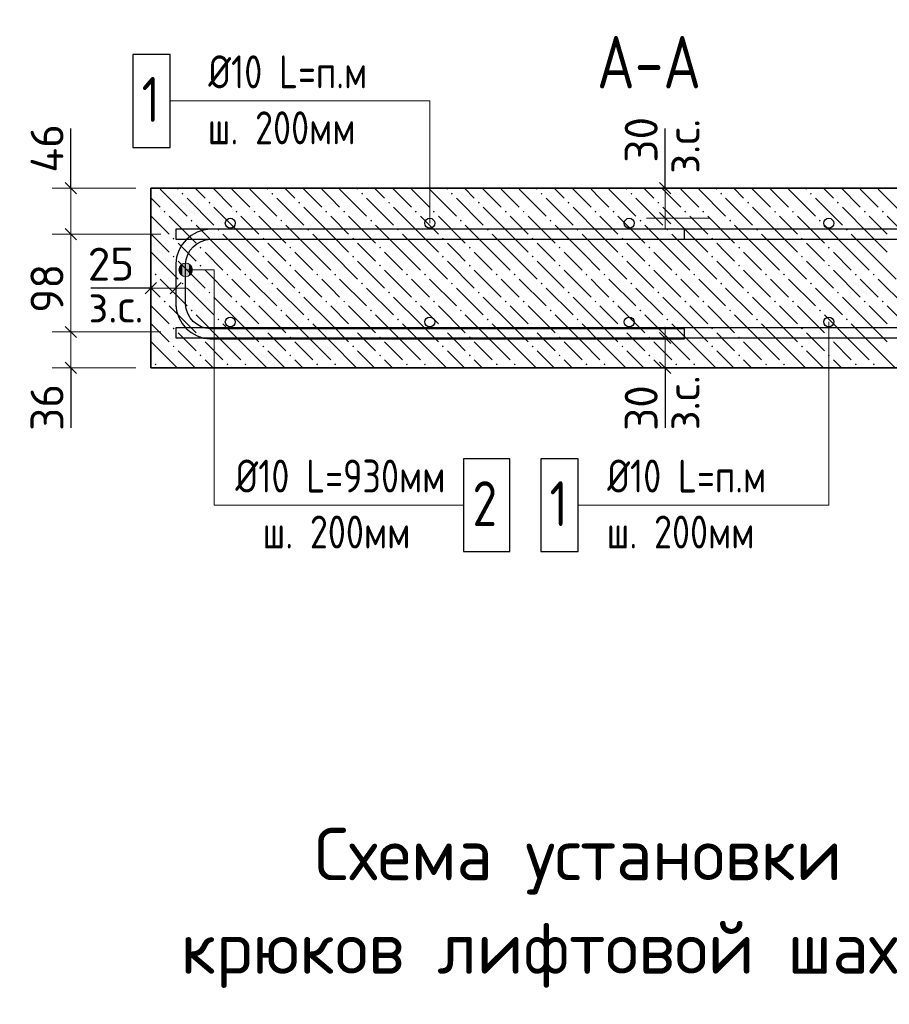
# Model space of a CAD drawing. Header units: millimetres. Extents: x 40580 to 1930067, y -240640 to 81020.
# Tile 552 of 656: x 1333272 to 1339085, y -214526 to -207949. Entities that reach past the tile are written whole.
import ezdxf

# ---------------------------------------------------------------- set-up
doc = ezdxf.new("R2010")
doc.units = ezdxf.units.MM
for name, color, linetype, lineweight in [('Standard', 7, 'Continuous', 25), ('ЖБ Перекрытие верхний уровень', 7, 'Continuous', 35), ('Позиционная метка линия выноска', 7, 'Continuous', 13), ('Позиционная метка номер позиции', 7, 'Continuous', 13), ('Фоновоя арматура Х1', 52, 'Continuous', 25)]:
    doc.layers.add(name, color=color, linetype=linetype, lineweight=lineweight)
doc.layers.add('Размерная выноска', color=7, linetype='Continuous')
doc.styles.add('GOST 2.304', font='isocpeur.ttf', dxfattribs={"width": 0.8})
doc.styles.add('ISOCPEUR', font='isocpeur.ttf')

msp = doc.modelspace()

# ---------------------------------------------------------------- hatches: boundary and pattern name
at = {"layer": 'ЖБ Перекрытие верхний уровень', "linetype": 'Continuous', "lineweight": 13, "transparency": 33554687}
for points in [[(1334354.6, -209111), (1334361.1, -209104.5), (1334367.6, -209111), (1334361.1, -209117.5)], [(1334954.6, -209111), (1334961.1, -209104.5), (1334967.6, -209111), (1334961.1, -209117.5)], [(1335554.6, -209111), (1335561.1, -209104.5), (1335567.6, -209111), (1335561.1, -209117.5)], [(1336154.6, -209111), (1336161.1, -209104.5), (1336167.6, -209111), (1336161.1, -209117.5)], [(1336754.6, -209111), (1336761.1, -209104.5), (1336767.6, -209111), (1336761.1, -209117.5)], [(1337354.6, -209111), (1337361.1, -209104.5), (1337367.6, -209111), (1337361.1, -209117.5)], [(1337954.6, -209111), (1337961.1, -209104.5), (1337967.6, -209111), (1337961.1, -209117.5)], [(1338554.6, -209111), (1338561.1, -209104.5), (1338567.6, -209111), (1338561.1, -209117.5)], [(1334534.6, -209171), (1334541.1, -209164.5), (1334547.6, -209171), (1334541.1, -209177.5)], [(1335134.6, -209171), (1335141.1, -209164.5), (1335147.6, -209171), (1335141.1, -209177.5)], [(1335734.6, -209171), (1335741.1, -209164.5), (1335747.6, -209171), (1335741.1, -209177.5)], [(1336334.6, -209171), (1336341.1, -209164.5), (1336347.6, -209171), (1336341.1, -209177.5)], [(1336934.6, -209171), (1336941.1, -209164.5), (1336947.6, -209171), (1336941.1, -209177.5)], [(1337534.6, -209171), (1337541.1, -209164.5), (1337547.6, -209171), (1337541.1, -209177.5)], [(1338134.6, -209171), (1338141.1, -209164.5), (1338147.6, -209171), (1338141.1, -209177.5)], [(1338734.6, -209171), (1338741.1, -209164.5), (1338747.6, -209171), (1338741.1, -209177.5)], [(1334234.6, -209231), (1334241.1, -209224.5), (1334247.6, -209231), (1334241.1, -209237.5)], [(1334714.6, -209231), (1334721.1, -209224.5), (1334727.6, -209231), (1334721.1, -209237.5)], [(1334834.6, -209231), (1334841.1, -209224.5), (1334847.6, -209231), (1334841.1, -209237.5)], [(1335314.6, -209231), (1335321.1, -209224.5), (1335327.6, -209231), (1335321.1, -209237.5)], [(1335434.6, -209231), (1335441.1, -209224.5), (1335447.6, -209231), (1335441.1, -209237.5)], [(1335914.6, -209231), (1335921.1, -209224.5), (1335927.6, -209231), (1335921.1, -209237.5)], [(1336034.6, -209231), (1336041.1, -209224.5), (1336047.6, -209231), (1336041.1, -209237.5)], [(1336514.6, -209231), (1336521.1, -209224.5), (1336527.6, -209231), (1336521.1, -209237.5)], [(1336634.6, -209231), (1336641.1, -209224.5), (1336647.6, -209231), (1336641.1, -209237.5)], [(1337114.6, -209231), (1337121.1, -209224.5), (1337127.6, -209231), (1337121.1, -209237.5)], [(1337234.6, -209231), (1337241.1, -209224.5), (1337247.6, -209231), (1337241.1, -209237.5)], [(1337714.6, -209231), (1337721.1, -209224.5), (1337727.6, -209231), (1337721.1, -209237.5)], [(1337834.6, -209231), (1337841.1, -209224.5), (1337847.6, -209231), (1337841.1, -209237.5)], [(1338314.6, -209231), (1338321.1, -209224.5), (1338327.6, -209231), (1338321.1, -209237.5)], [(1338434.6, -209231), (1338441.1, -209224.5), (1338447.6, -209231), (1338441.1, -209237.5)], [(1338914.6, -209231), (1338921.1, -209224.5), (1338927.6, -209231), (1338921.1, -209237.5)], [(1339034.6, -209231), (1339041.1, -209224.5), (1339047.6, -209231), (1339041.1, -209237.5)], [(1334414.6, -209291), (1334421.1, -209284.5), (1334427.6, -209291), (1334421.1, -209297.5)], [(1334594.6, -209351), (1334601.1, -209344.5), (1334607.6, -209351), (1334601.1, -209357.5)], [(1335014.6, -209291), (1335021.1, -209284.5), (1335027.6, -209291), (1335021.1, -209297.5)], [(1335194.6, -209351), (1335201.1, -209344.5), (1335207.6, -209351), (1335201.1, -209357.5)], [(1335614.6, -209291), (1335621.1, -209284.5), (1335627.6, -209291), (1335621.1, -209297.5)], [(1335794.6, -209351), (1335801.1, -209344.5), (1335807.6, -209351), (1335801.1, -209357.5)], [(1336214.6, -209291), (1336221.1, -209284.5), (1336227.6, -209291), (1336221.1, -209297.5)], [(1336394.6, -209351), (1336401.1, -209344.5), (1336407.6, -209351), (1336401.1, -209357.5)], [(1336814.6, -209291), (1336821.1, -209284.5), (1336827.6, -209291), (1336821.1, -209297.5)], [(1336994.6, -209351), (1337001.1, -209344.5), (1337007.6, -209351), (1337001.1, -209357.5)], [(1337414.6, -209291), (1337421.1, -209284.5), (1337427.6, -209291), (1337421.1, -209297.5)], [(1337594.6, -209351), (1337601.1, -209344.5), (1337607.6, -209351), (1337601.1, -209357.5)], [(1338014.6, -209291), (1338021.1, -209284.5), (1338027.6, -209291), (1338021.1, -209297.5)], [(1338194.6, -209351), (1338201.1, -209344.5), (1338207.6, -209351), (1338201.1, -209357.5)], [(1338614.6, -209291), (1338621.1, -209284.5), (1338627.6, -209291), (1338621.1, -209297.5)], [(1338794.6, -209351), (1338801.1, -209344.5), (1338807.6, -209351), (1338801.1, -209357.5)], [(1334294.6, -209411), (1334301.1, -209404.5), (1334307.6, -209411), (1334301.1, -209417.5)], [(1334894.6, -209411), (1334901.1, -209404.5), (1334907.6, -209411), (1334901.1, -209417.5)], [(1335494.6, -209411), (1335501.1, -209404.5), (1335507.6, -209411), (1335501.1, -209417.5)], [(1336094.6, -209411), (1336101.1, -209404.5), (1336107.6, -209411), (1336101.1, -209417.5)], [(1336694.6, -209411), (1336701.1, -209404.5), (1336707.6, -209411), (1336701.1, -209417.5)], [(1337294.6, -209411), (1337301.1, -209404.5), (1337307.6, -209411), (1337301.1, -209417.5)], [(1337894.6, -209411), (1337901.1, -209404.5), (1337907.6, -209411), (1337901.1, -209417.5)], [(1338494.6, -209411), (1338501.1, -209404.5), (1338507.6, -209411), (1338501.1, -209417.5)], [(1334474.6, -209471), (1334481.1, -209464.5), (1334487.6, -209471), (1334481.1, -209477.5)], [(1335074.6, -209471), (1335081.1, -209464.5), (1335087.6, -209471), (1335081.1, -209477.5)], [(1335674.6, -209471), (1335681.1, -209464.5), (1335687.6, -209471), (1335681.1, -209477.5)], [(1336274.6, -209471), (1336281.1, -209464.5), (1336287.6, -209471), (1336281.1, -209477.5)], [(1336874.6, -209471), (1336881.1, -209464.5), (1336887.6, -209471), (1336881.1, -209477.5)], [(1337474.6, -209471), (1337481.1, -209464.5), (1337487.6, -209471), (1337481.1, -209477.5)], [(1338074.6, -209471), (1338081.1, -209464.5), (1338087.6, -209471), (1338081.1, -209477.5)], [(1338674.6, -209471), (1338681.1, -209464.5), (1338687.6, -209471), (1338681.1, -209477.5)], [(1334294.6, -209531), (1334301.1, -209524.5), (1334307.6, -209531), (1334301.1, -209537.5)], [(1334894.6, -209531), (1334901.1, -209524.5), (1334907.6, -209531), (1334901.1, -209537.5)], [(1335494.6, -209531), (1335501.1, -209524.5), (1335507.6, -209531), (1335501.1, -209537.5)], [(1336094.6, -209531), (1336101.1, -209524.5), (1336107.6, -209531), (1336101.1, -209537.5)], [(1336694.6, -209531), (1336701.1, -209524.5), (1336707.6, -209531), (1336701.1, -209537.5)], [(1337294.6, -209531), (1337301.1, -209524.5), (1337307.6, -209531), (1337301.1, -209537.5)], [(1337894.6, -209531), (1337901.1, -209524.5), (1337907.6, -209531), (1337901.1, -209537.5)], [(1338494.6, -209531), (1338501.1, -209524.5), (1338507.6, -209531), (1338501.1, -209537.5)], [(1334474.6, -209591), (1334481.1, -209584.5), (1334487.6, -209591), (1334481.1, -209597.5)], [(1335074.6, -209591), (1335081.1, -209584.5), (1335087.6, -209591), (1335081.1, -209597.5)], [(1335674.6, -209591), (1335681.1, -209584.5), (1335687.6, -209591), (1335681.1, -209597.5)], [(1336274.6, -209591), (1336281.1, -209584.5), (1336287.6, -209591), (1336281.1, -209597.5)], [(1336874.6, -209591), (1336881.1, -209584.5), (1336887.6, -209591), (1336881.1, -209597.5)], [(1337474.6, -209591), (1337481.1, -209584.5), (1337487.6, -209591), (1337481.1, -209597.5)], [(1338074.6, -209591), (1338081.1, -209584.5), (1338087.6, -209591), (1338081.1, -209597.5)], [(1338674.6, -209591), (1338681.1, -209584.5), (1338687.6, -209591), (1338681.1, -209597.5)], [(1334174.6, -209651), (1334181.1, -209644.5), (1334187.6, -209651), (1334181.1, -209657.5)], [(1334654.6, -209651), (1334661.1, -209644.5), (1334667.6, -209651), (1334661.1, -209657.5)], [(1334774.6, -209651), (1334781.1, -209644.5), (1334787.6, -209651), (1334781.1, -209657.5)], [(1335254.6, -209651), (1335261.1, -209644.5), (1335267.6, -209651), (1335261.1, -209657.5)], [(1335374.6, -209651), (1335381.1, -209644.5), (1335387.6, -209651), (1335381.1, -209657.5)], [(1335854.6, -209651), (1335861.1, -209644.5), (1335867.6, -209651), (1335861.1, -209657.5)], [(1335974.6, -209651), (1335981.1, -209644.5), (1335987.6, -209651), (1335981.1, -209657.5)], [(1336454.6, -209651), (1336461.1, -209644.5), (1336467.6, -209651), (1336461.1, -209657.5)], [(1336574.6, -209651), (1336581.1, -209644.5), (1336587.6, -209651), (1336581.1, -209657.5)], [(1337054.6, -209651), (1337061.1, -209644.5), (1337067.6, -209651), (1337061.1, -209657.5)], [(1337174.6, -209651), (1337181.1, -209644.5), (1337187.6, -209651), (1337181.1, -209657.5)], [(1337654.6, -209651), (1337661.1, -209644.5), (1337667.6, -209651), (1337661.1, -209657.5)], [(1337774.6, -209651), (1337781.1, -209644.5), (1337787.6, -209651), (1337781.1, -209657.5)], [(1338254.6, -209651), (1338261.1, -209644.5), (1338267.6, -209651), (1338261.1, -209657.5)], [(1338374.6, -209651), (1338381.1, -209644.5), (1338387.6, -209651), (1338381.1, -209657.5)], [(1338854.6, -209651), (1338861.1, -209644.5), (1338867.6, -209651), (1338861.1, -209657.5)], [(1338974.6, -209651), (1338981.1, -209644.5), (1338987.6, -209651), (1338981.1, -209657.5)], [(1334354.6, -209711), (1334361.1, -209704.5), (1334367.6, -209711), (1334361.1, -209717.5)], [(1334954.6, -209711), (1334961.1, -209704.5), (1334967.6, -209711), (1334961.1, -209717.5)], [(1335554.6, -209711), (1335561.1, -209704.5), (1335567.6, -209711), (1335561.1, -209717.5)], [(1336154.6, -209711), (1336161.1, -209704.5), (1336167.6, -209711), (1336161.1, -209717.5)], [(1336754.6, -209711), (1336761.1, -209704.5), (1336767.6, -209711), (1336761.1, -209717.5)], [(1337354.6, -209711), (1337361.1, -209704.5), (1337367.6, -209711), (1337361.1, -209717.5)], [(1337954.6, -209711), (1337961.1, -209704.5), (1337967.6, -209711), (1337961.1, -209717.5)], [(1338554.6, -209711), (1338561.1, -209704.5), (1338567.6, -209711), (1338561.1, -209717.5)], [(1334534.6, -209771), (1334541.1, -209764.5), (1334547.6, -209771), (1334541.1, -209777.5)], [(1335134.6, -209771), (1335141.1, -209764.5), (1335147.6, -209771), (1335141.1, -209777.5)], [(1335734.6, -209771), (1335741.1, -209764.5), (1335747.6, -209771), (1335741.1, -209777.5)], [(1336334.6, -209771), (1336341.1, -209764.5), (1336347.6, -209771), (1336341.1, -209777.5)], [(1336934.6, -209771), (1336941.1, -209764.5), (1336947.6, -209771), (1336941.1, -209777.5)], [(1337534.6, -209771), (1337541.1, -209764.5), (1337547.6, -209771), (1337541.1, -209777.5)], [(1338134.6, -209771), (1338141.1, -209764.5), (1338147.6, -209771), (1338141.1, -209777.5)], [(1338734.6, -209771), (1338741.1, -209764.5), (1338747.6, -209771), (1338741.1, -209777.5)], [(1334234.6, -209831), (1334241.1, -209824.5), (1334247.6, -209831), (1334241.1, -209837.5)], [(1334714.6, -209831), (1334721.1, -209824.5), (1334727.6, -209831), (1334721.1, -209837.5)], [(1334834.6, -209831), (1334841.1, -209824.5), (1334847.6, -209831), (1334841.1, -209837.5)], [(1335314.6, -209831), (1335321.1, -209824.5), (1335327.6, -209831), (1335321.1, -209837.5)], [(1335434.6, -209831), (1335441.1, -209824.5), (1335447.6, -209831), (1335441.1, -209837.5)], [(1335914.6, -209831), (1335921.1, -209824.5), (1335927.6, -209831), (1335921.1, -209837.5)], [(1336034.6, -209831), (1336041.1, -209824.5), (1336047.6, -209831), (1336041.1, -209837.5)], [(1336514.6, -209831), (1336521.1, -209824.5), (1336527.6, -209831), (1336521.1, -209837.5)], [(1336634.6, -209831), (1336641.1, -209824.5), (1336647.6, -209831), (1336641.1, -209837.5)], [(1337114.6, -209831), (1337121.1, -209824.5), (1337127.6, -209831), (1337121.1, -209837.5)], [(1337234.6, -209831), (1337241.1, -209824.5), (1337247.6, -209831), (1337241.1, -209837.5)], [(1337714.6, -209831), (1337721.1, -209824.5), (1337727.6, -209831), (1337721.1, -209837.5)], [(1337834.6, -209831), (1337841.1, -209824.5), (1337847.6, -209831), (1337841.1, -209837.5)], [(1338314.6, -209831), (1338321.1, -209824.5), (1338327.6, -209831), (1338321.1, -209837.5)], [(1338434.6, -209831), (1338441.1, -209824.5), (1338447.6, -209831), (1338441.1, -209837.5)], [(1338914.6, -209831), (1338921.1, -209824.5), (1338927.6, -209831), (1338921.1, -209837.5)], [(1339034.6, -209831), (1339041.1, -209824.5), (1339047.6, -209831), (1339041.1, -209837.5)], [(1334414.6, -209891), (1334421.1, -209884.5), (1334427.6, -209891), (1334421.1, -209897.5)], [(1335014.6, -209891), (1335021.1, -209884.5), (1335027.6, -209891), (1335021.1, -209897.5)], [(1335614.6, -209891), (1335621.1, -209884.5), (1335627.6, -209891), (1335621.1, -209897.5)], [(1336214.6, -209891), (1336221.1, -209884.5), (1336227.6, -209891), (1336221.1, -209897.5)], [(1336814.6, -209891), (1336821.1, -209884.5), (1336827.6, -209891), (1336821.1, -209897.5)], [(1337414.6, -209891), (1337421.1, -209884.5), (1337427.6, -209891), (1337421.1, -209897.5)], [(1338014.6, -209891), (1338021.1, -209884.5), (1338027.6, -209891), (1338021.1, -209897.5)], [(1338614.6, -209891), (1338621.1, -209884.5), (1338627.6, -209891), (1338621.1, -209897.5)], [(1334294.6, -210011), (1334301.1, -210004.5), (1334307.6, -210011), (1334301.1, -210017.5)], [(1334594.6, -209951), (1334601.1, -209944.5), (1334607.6, -209951), (1334601.1, -209957.5)], [(1334894.6, -210011), (1334901.1, -210004.5), (1334907.6, -210011), (1334901.1, -210017.5)], [(1335194.6, -209951), (1335201.1, -209944.5), (1335207.6, -209951), (1335201.1, -209957.5)], [(1335494.6, -210011), (1335501.1, -210004.5), (1335507.6, -210011), (1335501.1, -210017.5)], [(1335794.6, -209951), (1335801.1, -209944.5), (1335807.6, -209951), (1335801.1, -209957.5)], [(1336094.6, -210011), (1336101.1, -210004.5), (1336107.6, -210011), (1336101.1, -210017.5)], [(1336394.6, -209951), (1336401.1, -209944.5), (1336407.6, -209951), (1336401.1, -209957.5)], [(1336694.6, -210011), (1336701.1, -210004.5), (1336707.6, -210011), (1336701.1, -210017.5)], [(1336994.6, -209951), (1337001.1, -209944.5), (1337007.6, -209951), (1337001.1, -209957.5)], [(1337294.6, -210011), (1337301.1, -210004.5), (1337307.6, -210011), (1337301.1, -210017.5)], [(1337594.6, -209951), (1337601.1, -209944.5), (1337607.6, -209951), (1337601.1, -209957.5)], [(1337894.6, -210011), (1337901.1, -210004.5), (1337907.6, -210011), (1337901.1, -210017.5)], [(1338194.6, -209951), (1338201.1, -209944.5), (1338207.6, -209951), (1338201.1, -209957.5)], [(1338494.6, -210011), (1338501.1, -210004.5), (1338507.6, -210011), (1338501.1, -210017.5)], [(1338794.6, -209951), (1338801.1, -209944.5), (1338807.6, -209951), (1338801.1, -209957.5)], [(1334474.6, -210071), (1334481.1, -210064.5), (1334487.6, -210071), (1334481.1, -210077.5)], [(1335074.6, -210071), (1335081.1, -210064.5), (1335087.6, -210071), (1335081.1, -210077.5)], [(1335674.6, -210071), (1335681.1, -210064.5), (1335687.6, -210071), (1335681.1, -210077.5)], [(1336274.6, -210071), (1336281.1, -210064.5), (1336287.6, -210071), (1336281.1, -210077.5)], [(1336874.6, -210071), (1336881.1, -210064.5), (1336887.6, -210071), (1336881.1, -210077.5)], [(1337474.6, -210071), (1337481.1, -210064.5), (1337487.6, -210071), (1337481.1, -210077.5)], [(1338074.6, -210071), (1338081.1, -210064.5), (1338087.6, -210071), (1338081.1, -210077.5)], [(1338674.6, -210071), (1338681.1, -210064.5), (1338687.6, -210071), (1338681.1, -210077.5)], [(1334294.6, -210131), (1334301.1, -210124.5), (1334307.6, -210131), (1334301.1, -210137.5)], [(1334894.6, -210131), (1334901.1, -210124.5), (1334907.6, -210131), (1334901.1, -210137.5)], [(1335494.6, -210131), (1335501.1, -210124.5), (1335507.6, -210131), (1335501.1, -210137.5)], [(1336094.6, -210131), (1336101.1, -210124.5), (1336107.6, -210131), (1336101.1, -210137.5)], [(1336694.6, -210131), (1336701.1, -210124.5), (1336707.6, -210131), (1336701.1, -210137.5)], [(1337294.6, -210131), (1337301.1, -210124.5), (1337307.6, -210131), (1337301.1, -210137.5)], [(1337894.6, -210131), (1337901.1, -210124.5), (1337907.6, -210131), (1337901.1, -210137.5)], [(1338494.6, -210131), (1338501.1, -210124.5), (1338507.6, -210131), (1338501.1, -210137.5)], [(1334474.6, -210191), (1334481.1, -210184.5), (1334487.6, -210191), (1334481.1, -210197.5)], [(1335074.6, -210191), (1335081.1, -210184.5), (1335087.6, -210191), (1335081.1, -210197.5)], [(1335674.6, -210191), (1335681.1, -210184.5), (1335687.6, -210191), (1335681.1, -210197.5)], [(1336274.6, -210191), (1336281.1, -210184.5), (1336287.6, -210191), (1336281.1, -210197.5)], [(1336874.6, -210191), (1336881.1, -210184.5), (1336887.6, -210191), (1336881.1, -210197.5)], [(1337474.6, -210191), (1337481.1, -210184.5), (1337487.6, -210191), (1337481.1, -210197.5)], [(1338074.6, -210191), (1338081.1, -210184.5), (1338087.6, -210191), (1338081.1, -210197.5)], [(1338674.6, -210191), (1338681.1, -210184.5), (1338687.6, -210191), (1338681.1, -210197.5)], [(1334174.6, -210251), (1334181.1, -210244.5), (1334187.6, -210251), (1334181.1, -210257.5)], [(1334654.6, -210251), (1334661.1, -210244.5), (1334667.6, -210251), (1334661.1, -210257.5)], [(1334774.6, -210251), (1334781.1, -210244.5), (1334787.6, -210251), (1334781.1, -210257.5)], [(1335254.6, -210251), (1335261.1, -210244.5), (1335267.6, -210251), (1335261.1, -210257.5)], [(1335374.6, -210251), (1335381.1, -210244.5), (1335387.6, -210251), (1335381.1, -210257.5)], [(1335854.6, -210251), (1335861.1, -210244.5), (1335867.6, -210251), (1335861.1, -210257.5)], [(1335974.6, -210251), (1335981.1, -210244.5), (1335987.6, -210251), (1335981.1, -210257.5)], [(1336454.6, -210251), (1336461.1, -210244.5), (1336467.6, -210251), (1336461.1, -210257.5)], [(1336574.6, -210251), (1336581.1, -210244.5), (1336587.6, -210251), (1336581.1, -210257.5)], [(1337054.6, -210251), (1337061.1, -210244.5), (1337067.6, -210251), (1337061.1, -210257.5)], [(1337174.6, -210251), (1337181.1, -210244.5), (1337187.6, -210251), (1337181.1, -210257.5)], [(1337654.6, -210251), (1337661.1, -210244.5), (1337667.6, -210251), (1337661.1, -210257.5)], [(1337774.6, -210251), (1337781.1, -210244.5), (1337787.6, -210251), (1337781.1, -210257.5)], [(1338254.6, -210251), (1338261.1, -210244.5), (1338267.6, -210251), (1338261.1, -210257.5)], [(1338374.6, -210251), (1338381.1, -210244.5), (1338387.6, -210251), (1338381.1, -210257.5)], [(1338854.6, -210251), (1338861.1, -210244.5), (1338867.6, -210251), (1338861.1, -210257.5)], [(1338974.6, -210251), (1338981.1, -210244.5), (1338987.6, -210251), (1338981.1, -210257.5)]]:
    msp.add_hatch(color=7, dxfattribs=at).paths.add_polyline_path(points, flags=16)
at = {"layer": 'Позиционная метка линия выноска', "linetype": 'Continuous', "lineweight": 13, "transparency": 33554687}
for points in [[(1334343, -209642), (1334343, -209596.9), (1334336.7, -209619.4)], [(1334359.2, -209658.1), (1334359.2, -209580.7), (1334343, -209596.9)], [(1334359.2, -209658.1), (1334343, -209596.9), (1334343, -209642)], [(1334381.7, -209664.4), (1334381.7, -209574.4), (1334359.2, -209580.7)], [(1334381.7, -209664.4), (1334359.2, -209580.7), (1334359.2, -209658.1)], [(1334404.2, -209658.1), (1334404.2, -209580.7), (1334381.7, -209574.4)], [(1334404.2, -209658.1), (1334381.7, -209574.4), (1334381.7, -209664.4)], [(1334420.4, -209642), (1334420.4, -209596.9), (1334404.2, -209580.7)], [(1334420.4, -209642), (1334404.2, -209580.7), (1334404.2, -209658.1)], [(1334420.4, -209596.9), (1334420.4, -209642), (1334426.7, -209619.4)]]:
    msp.add_hatch(color=7, dxfattribs=at).paths.add_polyline_path(points)

# ---------------------------------------------------------------- linework, layer by layer
at = {"color": 38, "linetype": 'Continuous', "lineweight": 25, "true_color": 0x5f1e0f, "transparency": 33554687}
msp.add_lwpolyline([(1337715, -209347.9), (1334543.7, -209347.9), (1334501.9, -209353.7), (1334458.3, -209368.1), (1334418.2, -209390.5), (1334385.2, -209418.1), (1334357.7, -209451.1), (1334335.2, -209491.2), (1334320.9, -209534.7), (1334315, -209576.6), (1334315, -209852.5), (1334320.9, -209894.4), (1334335.2, -209937.9), (1334357.7, -209978), (1334385.2, -210011), (1334418.2, -210038.6), (1334458.3, -210061), (1334501.9, -210075.4), (1334543.7, -210081.2), (1337715, -210081.2), (1337715, -210014.6), (1334548.3, -210014.6), (1334517, -210010.2), (1334485.3, -209999.7), (1334456.2, -209983.5), (1334432.6, -209963.7), (1334412.8, -209940), (1334396.5, -209911), (1334386.1, -209879.2), (1334381.7, -209847.9), (1334381.7, -209581.2), (1334386.1, -209549.9), (1334396.5, -209518.1), (1334412.8, -209489.1), (1334432.6, -209465.4), (1334456.2, -209445.7), (1334485.3, -209429.4), (1334517, -209418.9), (1334548.3, -209414.6), (1337715, -209414.6), (1337715, -209347.9)], dxfattribs=at)
msp.add_lwpolyline([(1337715, -209347.9), (1334543.7, -209347.9), (1334501.9, -209353.7), (1334458.3, -209368.1), (1334418.2, -209390.5), (1334385.2, -209418.1), (1334357.7, -209451.1), (1334335.2, -209491.2), (1334320.9, -209534.7), (1334315, -209576.6), (1334315, -209852.5), (1334320.9, -209894.4), (1334335.2, -209937.9), (1334357.7, -209978), (1334385.2, -210011), (1334418.2, -210038.6), (1334458.3, -210061), (1334501.9, -210075.4), (1334543.7, -210081.2), (1337715, -210081.2), (1337715, -210014.6), (1334548.3, -210014.6), (1334517, -210010.2), (1334485.3, -209999.7), (1334456.2, -209983.5), (1334432.6, -209963.7), (1334412.8, -209940), (1334396.5, -209911), (1334386.1, -209879.2), (1334381.7, -209847.9), (1334381.7, -209581.2), (1334386.1, -209549.9), (1334396.5, -209518.1), (1334412.8, -209489.1), (1334432.6, -209465.4), (1334456.2, -209445.7), (1334485.3, -209429.4), (1334517, -209418.9), (1334548.3, -209414.6), (1337715, -209414.6), (1337715, -209347.9)], dxfattribs=at)
msp.add_lwpolyline([(1337715, -209347.9), (1334543.7, -209347.9), (1334501.9, -209353.7), (1334458.3, -209368.1), (1334418.2, -209390.5), (1334385.2, -209418.1), (1334357.7, -209451.1), (1334335.2, -209491.2), (1334320.9, -209534.7), (1334315, -209576.6), (1334315, -209852.5), (1334320.9, -209894.4), (1334335.2, -209937.9), (1334357.7, -209978), (1334385.2, -210011), (1334418.2, -210038.6), (1334458.3, -210061), (1334501.9, -210075.4), (1334543.7, -210081.2), (1337715, -210081.2), (1337715, -210014.6), (1334548.3, -210014.6), (1334517, -210010.2), (1334485.3, -209999.7), (1334456.2, -209983.5), (1334432.6, -209963.7), (1334412.8, -209940), (1334396.5, -209911), (1334386.1, -209879.2), (1334381.7, -209847.9), (1334381.7, -209581.2), (1334386.1, -209549.9), (1334396.5, -209518.1), (1334412.8, -209489.1), (1334432.6, -209465.4), (1334456.2, -209445.7), (1334485.3, -209429.4), (1334517, -209418.9), (1334548.3, -209414.6), (1337715, -209414.6), (1337715, -209347.9)], dxfattribs=at)
at = {"layer": 'Standard', "color": 7, "linetype": 'Continuous', "lineweight": 13, "transparency": 33554687}
for p, q in [((1333615, -209074.6), (1333615, -208999.5)), ((1337586.5, -209074.6), (1337586.5, -208999.5)), ((1333577.5, -209037.1), (1333652.5, -209112.1)), ((1333615, -209074.6), (1333615, -209381.2)), ((1337624, -209112.1), (1337549, -209037)), ((1337586.5, -209274.6), (1337586.5, -209074.6)), ((1337624, -209312.1), (1337549, -209237)), ((1337586.5, -209274.6), (1337586.5, -209349.6)), ((1333577.5, -209343.7), (1333652.5, -209418.7)), ((1333615, -209381.2), (1333615, -210034.6)), ((1334148.4, -209741.2), (1334073.4, -209741.2)), ((1334185.9, -209703.7), (1334110.9, -209778.7)), ((1334315, -209741.2), (1334148.4, -209741.2)), ((1334352.5, -209703.7), (1334277.5, -209778.7)), ((1334315, -209741.2), (1334390, -209741.2)), ((1333577.5, -209997.1), (1333652.5, -210072.1)), ((1337586.5, -210074.6), (1337586.5, -209999.5)), ((1333615, -210034.6), (1333615, -210274.6)), ((1337549, -210037), (1337624, -210112.1)), ((1337586.5, -210074.6), (1337586.5, -210274.6)), ((1333577.5, -210237), (1333652.5, -210312.1)), ((1337549, -210237), (1337624, -210312.1)), ((1333615, -210274.6), (1333615, -210349.6)), ((1337586.5, -210274.6), (1337586.5, -210349.6))]:
    msp.add_line(p, q, dxfattribs=at)
at = {"layer": 'Standard', "color": 251, "linetype": 'Continuous', "lineweight": 13, "true_color": 0x656565, "transparency": 33554687}
for p, q in [((1333615, -209074.6), (1333490, -209074.6)), ((1333615, -209074.6), (1333740, -209074.6)), ((1333615, -209074.6), (1334048.4, -209074.6)), ((1337586.5, -209074.6), (1337461.5, -209074.6)), ((1337586.5, -209074.6), (1337711.5, -209074.6)), ((1337586.5, -209074.6), (1337886.5, -209074.6)), ((1337586.5, -209274.6), (1337461.5, -209274.6)), ((1337586.5, -209274.6), (1337711.5, -209274.6)), ((1337586.5, -209274.6), (1337885, -209274.6)), ((1333615, -209381.2), (1333490, -209381.2)), ((1333615, -209381.2), (1333740, -209381.2)), ((1333615, -209381.2), (1334215, -209381.2)), ((1334148.4, -209741.2), (1334148.4, -209616.2)), ((1334315, -209741.2), (1334315, -209616.2)), ((1334148.4, -209741.2), (1334148.4, -209866.2)), ((1334148.4, -209741.2), (1334148.4, -209907.9)), ((1334315, -209741.2), (1334315, -209866.2)), ((1334315, -209741.2), (1334315, -209841.2)), ((1333615, -210034.6), (1333490, -210034.6)), ((1333615, -210034.6), (1333740, -210034.6)), ((1333615, -210034.6), (1334215, -210034.6)), ((1337586.5, -210074.6), (1337461.5, -210074.6)), ((1337586.5, -210074.6), (1337711.5, -210074.6)), ((1337586.5, -210074.6), (1337885, -210074.6)), ((1333615, -210274.6), (1333490, -210274.6)), ((1333615, -210274.6), (1333740, -210274.6)), ((1333615, -210274.6), (1334048.4, -210274.6)), ((1337586.5, -210274.6), (1337461.5, -210274.6)), ((1337586.5, -210274.6), (1337711.5, -210274.6))]:
    msp.add_line(p, q, dxfattribs=at)
msp.add_lwpolyline([(1337586.5, -210274.6), (1337808, -210274.6), (1337808, -210274.6), (1337886.5, -210274.6)], dxfattribs=at)
at = {"layer": 'ЖБ Перекрытие верхний уровень', "transparency": 33554687}
for p, q in [((1340815, -209074.6), (1334148.4, -209074.6)), ((1334148.4, -209074.6), (1334148.4, -210274.6)), ((1334148.4, -210274.6), (1340815, -210274.6))]:
    msp.add_line(p, q, dxfattribs=at)
at = {"layer": 'ЖБ Перекрытие верхний уровень', "color": 9, "linetype": 'Continuous', "lineweight": 13, "true_color": 0xc7c7c7, "transparency": 33554687}
for p, q in [((1334211.1, -209081), (1334391.1, -209261)), ((1334324.7, -209074.6), (1334331.1, -209081)), ((1334444.7, -209074.6), (1334511.1, -209141)), ((1334564.7, -209074.6), (1334691.1, -209201)), ((1334751.1, -209141), (1334691.1, -209081)), ((1334811.1, -209081), (1334991.1, -209261)), ((1334924.7, -209074.6), (1334931.1, -209081)), ((1335044.7, -209074.6), (1335111.1, -209141)), ((1335164.7, -209074.6), (1335291.1, -209201)), ((1335351.1, -209141), (1335291.1, -209081)), ((1335411.1, -209081), (1335591.1, -209261)), ((1335524.7, -209074.6), (1335531.1, -209081)), ((1335644.7, -209074.6), (1335711.1, -209141)), ((1335764.7, -209074.6), (1335891.1, -209201)), ((1335951.1, -209141), (1335891.1, -209081)), ((1336011.1, -209081), (1336191.1, -209261)), ((1336124.7, -209074.6), (1336131.1, -209081)), ((1336244.7, -209074.6), (1336311.1, -209141)), ((1336364.7, -209074.6), (1336491.1, -209201)), ((1336551.1, -209141), (1336491.1, -209081)), ((1336611.1, -209081), (1336791.1, -209261)), ((1336724.7, -209074.6), (1336731.1, -209081)), ((1336844.7, -209074.6), (1336911.1, -209141)), ((1336964.7, -209074.6), (1337091.1, -209201)), ((1337151.1, -209141), (1337091.1, -209081)), ((1337211.1, -209081), (1337391.1, -209261)), ((1337324.7, -209074.6), (1337331.1, -209081)), ((1337444.7, -209074.6), (1337511.1, -209141)), ((1337564.7, -209074.6), (1337691.1, -209201)), ((1337751.1, -209141), (1337691.1, -209081)), ((1337811.1, -209081), (1337991.1, -209261)), ((1337924.7, -209074.6), (1337931.1, -209081)), ((1338044.7, -209074.6), (1338111.1, -209141)), ((1338164.7, -209074.6), (1338291.1, -209201)), ((1338351.1, -209141), (1338291.1, -209081)), ((1338411.1, -209081), (1338591.1, -209261)), ((1338524.7, -209074.6), (1338531.1, -209081)), ((1338644.7, -209074.6), (1338711.1, -209141)), ((1338764.7, -209074.6), (1338891.1, -209201)), ((1338951.1, -209141), (1338891.1, -209081)), ((1339011.1, -209081), (1339191.1, -209261)), ((1334151.1, -209141), (1334148.4, -209138.3)), ((1334211.1, -209201), (1334151.1, -209141)), ((1334391.1, -209141), (1334571.1, -209321)), ((1334811.1, -209201), (1334751.1, -209141)), ((1334991.1, -209141), (1335171.1, -209321)), ((1335411.1, -209201), (1335351.1, -209141)), ((1335591.1, -209141), (1335771.1, -209321)), ((1336011.1, -209201), (1335951.1, -209141)), ((1336191.1, -209141), (1336371.1, -209321)), ((1336611.1, -209201), (1336551.1, -209141)), ((1336791.1, -209141), (1336971.1, -209321)), ((1337211.1, -209201), (1337151.1, -209141)), ((1337391.1, -209141), (1337571.1, -209321)), ((1337811.1, -209201), (1337751.1, -209141)), ((1337991.1, -209141), (1338171.1, -209321)), ((1338411.1, -209201), (1338351.1, -209141)), ((1338591.1, -209141), (1338771.1, -209321)), ((1339011.1, -209201), (1338951.1, -209141)), ((1334751.1, -209381), (1334571.1, -209201)), ((1335351.1, -209381), (1335171.1, -209201)), ((1335951.1, -209381), (1335771.1, -209201)), ((1336551.1, -209381), (1336371.1, -209201)), ((1337151.1, -209381), (1336971.1, -209201)), ((1337751.1, -209381), (1337571.1, -209201)), ((1338351.1, -209381), (1338171.1, -209201)), ((1338951.1, -209381), (1338771.1, -209201)), ((1334151.1, -209261), (1334271.1, -209381)), ((1334271.1, -209261), (1334451.1, -209441)), ((1334751.1, -209261), (1334871.1, -209381)), ((1334871.1, -209261), (1335051.1, -209441)), ((1335351.1, -209261), (1335471.1, -209381)), ((1335471.1, -209261), (1335651.1, -209441)), ((1335951.1, -209261), (1336071.1, -209381)), ((1336071.1, -209261), (1336251.1, -209441)), ((1336551.1, -209261), (1336671.1, -209381)), ((1336671.1, -209261), (1336851.1, -209441)), ((1337151.1, -209261), (1337271.1, -209381)), ((1337271.1, -209261), (1337451.1, -209441)), ((1337751.1, -209261), (1337871.1, -209381)), ((1337871.1, -209261), (1338051.1, -209441)), ((1338351.1, -209261), (1338471.1, -209381)), ((1338471.1, -209261), (1338651.1, -209441)), ((1338951.1, -209261), (1339071.1, -209381)), ((1339071.1, -209261), (1339251.1, -209441)), ((1334631.1, -209501), (1334451.1, -209321)), ((1335231.1, -209501), (1335051.1, -209321)), ((1335831.1, -209501), (1335651.1, -209321)), ((1336431.1, -209501), (1336251.1, -209321)), ((1337031.1, -209501), (1336851.1, -209321)), ((1337631.1, -209501), (1337451.1, -209321)), ((1338231.1, -209501), (1338051.1, -209321)), ((1338831.1, -209501), (1338651.1, -209321)), ((1334151.1, -209381), (1334148.4, -209378.3)), ((1334151.1, -209381), (1334271.1, -209501)), ((1334631.1, -209381), (1334751.1, -209501)), ((1334751.1, -209381), (1334871.1, -209501)), ((1335231.1, -209381), (1335351.1, -209501)), ((1335351.1, -209381), (1335471.1, -209501)), ((1335831.1, -209381), (1335951.1, -209501)), ((1335951.1, -209381), (1336071.1, -209501)), ((1336431.1, -209381), (1336551.1, -209501)), ((1336551.1, -209381), (1336671.1, -209501)), ((1337031.1, -209381), (1337151.1, -209501)), ((1337151.1, -209381), (1337271.1, -209501)), ((1337631.1, -209381), (1337751.1, -209501)), ((1337751.1, -209381), (1337871.1, -209501)), ((1338231.1, -209381), (1338351.1, -209501)), ((1338351.1, -209381), (1338471.1, -209501)), ((1338831.1, -209381), (1338951.1, -209501)), ((1338951.1, -209381), (1339071.1, -209501)), ((1334391.1, -209501), (1334331.1, -209441)), ((1334991.1, -209501), (1334931.1, -209441)), ((1335591.1, -209501), (1335531.1, -209441)), ((1336191.1, -209501), (1336131.1, -209441)), ((1336791.1, -209501), (1336731.1, -209441)), ((1337391.1, -209501), (1337331.1, -209441)), ((1337991.1, -209501), (1337931.1, -209441)), ((1338591.1, -209501), (1338531.1, -209441)), ((1334148.4, -209498.3), (1334151.1, -209501)), ((1334151.1, -209501), (1334331.1, -209681)), ((1334451.1, -209561), (1334391.1, -209501)), ((1334511.1, -209501), (1334631.1, -209621)), ((1334631.1, -209501), (1334751.1, -209621)), ((1334751.1, -209501), (1334931.1, -209681)), ((1335051.1, -209561), (1334991.1, -209501)), ((1335111.1, -209501), (1335231.1, -209621)), ((1335231.1, -209501), (1335351.1, -209621)), ((1335351.1, -209501), (1335531.1, -209681)), ((1335651.1, -209561), (1335591.1, -209501)), ((1335711.1, -209501), (1335831.1, -209621)), ((1335831.1, -209501), (1335951.1, -209621)), ((1335951.1, -209501), (1336131.1, -209681)), ((1336251.1, -209561), (1336191.1, -209501)), ((1336311.1, -209501), (1336431.1, -209621)), ((1336431.1, -209501), (1336551.1, -209621)), ((1336551.1, -209501), (1336731.1, -209681)), ((1336851.1, -209561), (1336791.1, -209501)), ((1336911.1, -209501), (1337031.1, -209621)), ((1337031.1, -209501), (1337151.1, -209621)), ((1337151.1, -209501), (1337331.1, -209681)), ((1337451.1, -209561), (1337391.1, -209501)), ((1337511.1, -209501), (1337631.1, -209621)), ((1337631.1, -209501), (1337751.1, -209621)), ((1337751.1, -209501), (1337931.1, -209681)), ((1338051.1, -209561), (1337991.1, -209501)), ((1338111.1, -209501), (1338231.1, -209621)), ((1338231.1, -209501), (1338351.1, -209621)), ((1338351.1, -209501), (1338531.1, -209681)), ((1338651.1, -209561), (1338591.1, -209501)), ((1338711.1, -209501), (1338831.1, -209621)), ((1338831.1, -209501), (1338951.1, -209621)), ((1338951.1, -209501), (1339131.1, -209681)), ((1334331.1, -209561), (1334511.1, -209741)), ((1334931.1, -209561), (1335111.1, -209741)), ((1335531.1, -209561), (1335711.1, -209741)), ((1336131.1, -209561), (1336311.1, -209741)), ((1336731.1, -209561), (1336911.1, -209741)), ((1337331.1, -209561), (1337511.1, -209741)), ((1337931.1, -209561), (1338111.1, -209741)), ((1338531.1, -209561), (1338711.1, -209741)), ((1334148.4, -209618.3), (1334151.1, -209621)), ((1334511.1, -209621), (1334691.1, -209801)), ((1335111.1, -209621), (1335291.1, -209801)), ((1335711.1, -209621), (1335891.1, -209801)), ((1336311.1, -209621), (1336491.1, -209801)), ((1336911.1, -209621), (1337091.1, -209801)), ((1337511.1, -209621), (1337691.1, -209801)), ((1338111.1, -209621), (1338291.1, -209801)), ((1338711.1, -209621), (1338891.1, -209801)), ((1334151.1, -209741), (1334148.4, -209738.3)), ((1334211.1, -209801), (1334151.1, -209741)), ((1334211.1, -209681), (1334391.1, -209861)), ((1334391.1, -209741), (1334571.1, -209921)), ((1334751.1, -209741), (1334691.1, -209681)), ((1334811.1, -209801), (1334751.1, -209741)), ((1334811.1, -209681), (1334991.1, -209861)), ((1334991.1, -209741), (1335171.1, -209921)), ((1335351.1, -209741), (1335291.1, -209681)), ((1335411.1, -209801), (1335351.1, -209741)), ((1335411.1, -209681), (1335591.1, -209861)), ((1335591.1, -209741), (1335771.1, -209921)), ((1335951.1, -209741), (1335891.1, -209681)), ((1336011.1, -209801), (1335951.1, -209741)), ((1336011.1, -209681), (1336191.1, -209861)), ((1336191.1, -209741), (1336371.1, -209921)), ((1336551.1, -209741), (1336491.1, -209681)), ((1336611.1, -209801), (1336551.1, -209741)), ((1336611.1, -209681), (1336791.1, -209861)), ((1336791.1, -209741), (1336971.1, -209921)), ((1337151.1, -209741), (1337091.1, -209681)), ((1337211.1, -209801), (1337151.1, -209741)), ((1337211.1, -209681), (1337391.1, -209861)), ((1337391.1, -209741), (1337571.1, -209921)), ((1337751.1, -209741), (1337691.1, -209681)), ((1337811.1, -209801), (1337751.1, -209741)), ((1337811.1, -209681), (1337991.1, -209861)), ((1337991.1, -209741), (1338171.1, -209921)), ((1338351.1, -209741), (1338291.1, -209681)), ((1338411.1, -209801), (1338351.1, -209741)), ((1338411.1, -209681), (1338591.1, -209861)), ((1338591.1, -209741), (1338771.1, -209921)), ((1338951.1, -209741), (1338891.1, -209681)), ((1339011.1, -209801), (1338951.1, -209741)), ((1339011.1, -209681), (1339191.1, -209861)), ((1334751.1, -209981), (1334571.1, -209801)), ((1335351.1, -209981), (1335171.1, -209801)), ((1335951.1, -209981), (1335771.1, -209801)), ((1336551.1, -209981), (1336371.1, -209801)), ((1337151.1, -209981), (1336971.1, -209801)), ((1337751.1, -209981), (1337571.1, -209801)), ((1338351.1, -209981), (1338171.1, -209801)), ((1338951.1, -209981), (1338771.1, -209801)), ((1334151.1, -209861), (1334271.1, -209981)), ((1334271.1, -209861), (1334451.1, -210041)), ((1334751.1, -209861), (1334871.1, -209981)), ((1334871.1, -209861), (1335051.1, -210041)), ((1335351.1, -209861), (1335471.1, -209981)), ((1335471.1, -209861), (1335651.1, -210041)), ((1335951.1, -209861), (1336071.1, -209981)), ((1336071.1, -209861), (1336251.1, -210041)), ((1336551.1, -209861), (1336671.1, -209981)), ((1336671.1, -209861), (1336851.1, -210041)), ((1337151.1, -209861), (1337271.1, -209981)), ((1337271.1, -209861), (1337451.1, -210041)), ((1337751.1, -209861), (1337871.1, -209981)), ((1337871.1, -209861), (1338051.1, -210041)), ((1338351.1, -209861), (1338471.1, -209981)), ((1338471.1, -209861), (1338651.1, -210041)), ((1338951.1, -209861), (1339071.1, -209981)), ((1339071.1, -209861), (1339251.1, -210041)), ((1334631.1, -210101), (1334451.1, -209921)), ((1335231.1, -210101), (1335051.1, -209921)), ((1335831.1, -210101), (1335651.1, -209921)), ((1336431.1, -210101), (1336251.1, -209921)), ((1337031.1, -210101), (1336851.1, -209921)), ((1337631.1, -210101), (1337451.1, -209921)), ((1338231.1, -210101), (1338051.1, -209921)), ((1338831.1, -210101), (1338651.1, -209921)), ((1334151.1, -209981), (1334148.4, -209978.3)), ((1334151.1, -209981), (1334271.1, -210101)), ((1334631.1, -209981), (1334751.1, -210101)), ((1334751.1, -209981), (1334871.1, -210101)), ((1335231.1, -209981), (1335351.1, -210101)), ((1335351.1, -209981), (1335471.1, -210101)), ((1335831.1, -209981), (1335951.1, -210101)), ((1335951.1, -209981), (1336071.1, -210101)), ((1336431.1, -209981), (1336551.1, -210101)), ((1336551.1, -209981), (1336671.1, -210101)), ((1337031.1, -209981), (1337151.1, -210101)), ((1337151.1, -209981), (1337271.1, -210101)), ((1337631.1, -209981), (1337751.1, -210101)), ((1337751.1, -209981), (1337871.1, -210101)), ((1338231.1, -209981), (1338351.1, -210101)), ((1338351.1, -209981), (1338471.1, -210101)), ((1338831.1, -209981), (1338951.1, -210101)), ((1338951.1, -209981), (1339071.1, -210101)), ((1334391.1, -210101), (1334331.1, -210041)), ((1334991.1, -210101), (1334931.1, -210041)), ((1335591.1, -210101), (1335531.1, -210041)), ((1336191.1, -210101), (1336131.1, -210041)), ((1336791.1, -210101), (1336731.1, -210041)), ((1337391.1, -210101), (1337331.1, -210041)), ((1337991.1, -210101), (1337931.1, -210041)), ((1338591.1, -210101), (1338531.1, -210041)), ((1334148.4, -210098.3), (1334151.1, -210101)), ((1334151.1, -210101), (1334324.7, -210274.6)), ((1334451.1, -210161), (1334391.1, -210101)), ((1334511.1, -210101), (1334631.1, -210221)), ((1334631.1, -210101), (1334751.1, -210221)), ((1334751.1, -210101), (1334924.7, -210274.6)), ((1335051.1, -210161), (1334991.1, -210101)), ((1335111.1, -210101), (1335231.1, -210221)), ((1335231.1, -210101), (1335351.1, -210221)), ((1335351.1, -210101), (1335524.7, -210274.6)), ((1335651.1, -210161), (1335591.1, -210101)), ((1335711.1, -210101), (1335831.1, -210221)), ((1335831.1, -210101), (1335951.1, -210221)), ((1335951.1, -210101), (1336124.7, -210274.6)), ((1336251.1, -210161), (1336191.1, -210101)), ((1336311.1, -210101), (1336431.1, -210221)), ((1336431.1, -210101), (1336551.1, -210221)), ((1336551.1, -210101), (1336724.7, -210274.6)), ((1336851.1, -210161), (1336791.1, -210101)), ((1336911.1, -210101), (1337031.1, -210221)), ((1337031.1, -210101), (1337151.1, -210221)), ((1337151.1, -210101), (1337324.7, -210274.6)), ((1337451.1, -210161), (1337391.1, -210101)), ((1337511.1, -210101), (1337631.1, -210221)), ((1337631.1, -210101), (1337751.1, -210221)), ((1337751.1, -210101), (1337924.7, -210274.6)), ((1338051.1, -210161), (1337991.1, -210101)), ((1338111.1, -210101), (1338231.1, -210221)), ((1338231.1, -210101), (1338351.1, -210221)), ((1338351.1, -210101), (1338524.7, -210274.6)), ((1338651.1, -210161), (1338591.1, -210101)), ((1338711.1, -210101), (1338831.1, -210221)), ((1338831.1, -210101), (1338951.1, -210221)), ((1338951.1, -210101), (1339124.7, -210274.6)), ((1334331.1, -210161), (1334444.7, -210274.6)), ((1334931.1, -210161), (1335044.7, -210274.6)), ((1335531.1, -210161), (1335644.7, -210274.6)), ((1336131.1, -210161), (1336244.7, -210274.6)), ((1336731.1, -210161), (1336844.7, -210274.6)), ((1337331.1, -210161), (1337444.7, -210274.6)), ((1337931.1, -210161), (1338044.7, -210274.6)), ((1338531.1, -210161), (1338644.7, -210274.6)), ((1334148.4, -210218.3), (1334151.1, -210221)), ((1334511.1, -210221), (1334564.7, -210274.6)), ((1335111.1, -210221), (1335164.7, -210274.6)), ((1335711.1, -210221), (1335764.7, -210274.6)), ((1336311.1, -210221), (1336364.7, -210274.6)), ((1336911.1, -210221), (1336964.7, -210274.6)), ((1337511.1, -210221), (1337564.7, -210274.6)), ((1338111.1, -210221), (1338164.7, -210274.6)), ((1338711.1, -210221), (1338764.7, -210274.6))]:
    msp.add_line(p, q, dxfattribs=at)
at = {"layer": 'Позиционная метка линия выноска', "color": 7, "linetype": 'Continuous', "lineweight": 13, "transparency": 33554687}
for p, q in [((1334381.7, -209574.4), (1334381.7, -209574.4)), ((1334336.7, -209619.4), (1334336.7, -209619.4)), ((1334381.7, -209664.4), (1334381.7, -209664.4)), ((1334426.7, -209619.4), (1334426.7, -209619.4))]:
    msp.add_line(p, q, dxfattribs=at)
for points in [[(1336013.5, -209307.9), (1336013.5, -208491.2), (1334278.4, -208491.2)], [(1336239.1, -211191.2), (1334572.5, -211191.2), (1334572.5, -209619.4), (1334381.7, -209619.4)], [(1338680.2, -209967.9), (1338680.2, -211191.2), (1337005, -211191.2)]]:
    msp.add_lwpolyline(points, dxfattribs=at)
msp.add_circle((1334381.7, -209619.4), 45, dxfattribs=at)
at = {"layer": 'Позиционная метка номер позиции', "color": 7, "linetype": 'Continuous', "lineweight": 25, "transparency": 33554687}
for points in [[(1334028.4, -208801.2), (1334278.4, -208801.2), (1334278.4, -208181.2), (1334028.4, -208181.2), (1334028.4, -208801.2)], [(1336239.1, -211501.2), (1336549.1, -211501.2), (1336549.1, -210881.2), (1336239.1, -210881.2), (1336239.1, -211501.2)], [(1336755, -211501.2), (1337005, -211501.2), (1337005, -210881.2), (1336755, -210881.2), (1336755, -211501.2)]]:
    msp.add_lwpolyline(points, dxfattribs=at)
at = {"layer": 'Размерная выноска', "color": 7, "linetype": 'Continuous', "lineweight": -3, "transparency": 33554687}
for p, q in [((1333615, -209074.6), (1333615, -208674.6)), ((1337586.5, -209074.6), (1337586.5, -208674.6)), ((1334148.4, -209741.2), (1333748.4, -209741.2)), ((1333615, -210274.6), (1333615, -210674.6)), ((1337586.5, -210274.6), (1337586.5, -210674.6))]:
    msp.add_line(p, q, dxfattribs=at)
at = {"layer": 'Фоновоя арматура Х1', "color": 251, "linetype": 'Continuous', "lineweight": -3, "true_color": 0x656565, "transparency": 33554687}
for points in [[(1334315, -209414.6), (1340848.4, -209414.6), (1340848.4, -209347.9), (1334315, -209347.9), (1334315, -209414.6)], [(1334315, -209414.6), (1340848.4, -209414.6), (1340848.4, -209347.9), (1334315, -209347.9), (1334315, -209414.6)], [(1334315, -210074.6), (1340848.4, -210074.6), (1340848.4, -210007.9), (1334315, -210007.9), (1334315, -210074.6)], [(1334315, -210074.6), (1340848.4, -210074.6), (1340848.4, -210007.9), (1334315, -210007.9), (1334315, -210074.6)], [(1334315, -210074.6), (1340848.4, -210074.6), (1340848.4, -210007.9), (1334315, -210007.9), (1334315, -210074.6)]]:
    msp.add_lwpolyline(points, dxfattribs=at)
for centre in [(1334680.2, -209307.9), (1336013.5, -209307.9), (1337346.8, -209307.9), (1338680.2, -209307.9), (1334680.2, -209967.9), (1336013.5, -209967.9), (1337346.8, -209967.9), (1338680.2, -209967.9)]:
    msp.add_circle(centre, 33.3, dxfattribs=at)

# ---------------------------------------------------------------- texts
at = {"layer": 'Standard', "color": 7, "linetype": 'Continuous', "lineweight": -3, "transparency": 33554687, "char_height": 350, "attachment_point": 7, "style": 'GOST 2.304'}
for s, insert, width in [('А-А', (1337131.7, -208407.9), 871.094), ('\\W0.98;Схема установки', (1335243.6, -213792.3), 6093.742), ('\\W0.99;крюков лифтовой шахты', (1334347.5, -214416.3), 8713.096)]:
    msp.add_mtext(s, dxfattribs=dict(at, insert=insert, width=width))
at = {"layer": 'Standard', "color": 7, "linetype": 'Continuous', "lineweight": 25, "transparency": 33554687, "char_height": 220, "attachment_point": 7, "rotation": 90, "style": 'ISOCPEUR'}
for s, insert, width in [('з.с.', (1337816.6, -208978.2), 446.06), ('30', (1337536.5, -208903.7), 375.735), ('46', (1333565, -208970.4), 391.305), ('98', (1333565, -209907.4), 391.311), ('з.с.', (1337816.6, -210691.4), 446.06), ('36', (1333565, -210695.5), 375.735), ('30', (1337536.5, -210695.7), 375.741)]:
    msp.add_mtext(s, dxfattribs=dict(at, insert=insert, width=width))
at = {"layer": 'Standard', "color": 7, "linetype": 'Continuous', "lineweight": 25, "transparency": 33554687, "char_height": 220, "attachment_point": 7, "style": 'ISOCPEUR'}
for s, insert, width in [('25', (1333727.4, -209691.2), 375.741), ('з.с.', (1333731.6, -209971.4), 446.066)]:
    msp.add_mtext(s, dxfattribs=dict(at, insert=insert, width=width))
at = {"layer": 'Позиционная метка номер позиции', "color": 7, "linetype": 'Continuous', "lineweight": 25, "transparency": 33554687, "attachment_point": 7, "style": 'GOST 2.304'}
for s, insert, char_height, width in [('Ø10\\~L=п.м', (1334532.7, -208406.9), 220, 1112.954), ('1', (1334088.4, -208631.2), 300, 277.875), ('ш.\\~200мм', (1334529.1, -208780.9), 220, 1125.9), ('Ø10\\~L=930мм', (1334714.2, -211106.9), 220, 1488.027), ('Ø10\\~L=п.м', (1337199.4, -211106.9), 220, 1112.96), ('2', (1336299.1, -211331.2), 300, 341.803), ('1', (1336815, -211331.2), 300, 277.869), ('ш.\\~200мм', (1334895.7, -211480.9), 220, 1125.894), ('ш.\\~200мм', (1337195.7, -211480.9), 220, 1125.9)]:
    msp.add_mtext(s, dxfattribs=dict(at, insert=insert, char_height=char_height, width=width))

doc.saveas('drawing.dxf')
